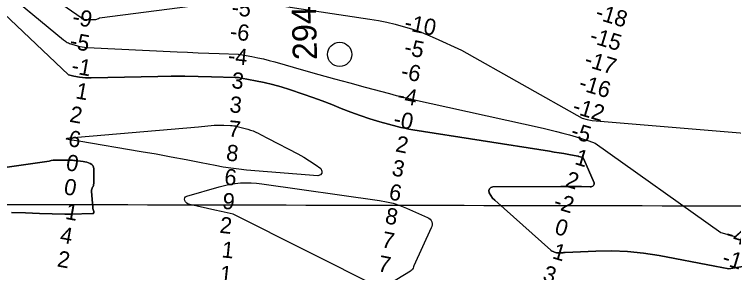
# Model space of a CAD drawing. Extents: x 3192986 to 3230865, y 867483 to 892886.
# Drawn here: x 3209065 to 3212034, y 878676 to 879743 of the extents above; entities that cross this region are included whole.
import ezdxf

# ---------------------------------------------------------------- set-up
doc = ezdxf.new("R2010")
doc.units = 0
for name, color, linetype in [('V-GRID-MAJR', 7, 'Continuous'), ('V-RIVR-IDEN', 7, 'Continuous'), ('V-RIVR-MILE', 7, 'Continuous'), ('V-RIVR-RANG', 7, 'Continuous'), ('V-TOPO-DPTH', 7, 'Continuous'), ('V-TOPO-MINR', 7, 'Continuous')]:
    doc.layers.add(name, color=color, linetype=linetype)

msp = doc.modelspace()

# ---------------------------------------------------------------- linework, layer by layer
at = {"layer": 'V-GRID-MAJR'}
msp.add_spline([(3197200.8, 878983.5), (3202427.8, 878971.7), (3207654.8, 878960.7), (3212881.9, 878950.4), (3218108.9, 878940.9), (3223335.9, 878932.2), (3228562.9, 878924.2)], degree=3, dxfattribs=at)
at = {"layer": 'V-RIVR-MILE'}
msp.add_circle((3210407.8, 879577.7), 50, dxfattribs=at)
at = {"layer": 'V-TOPO-DPTH'}
for points in [[(3208717.5, 880162), (3209341.4, 879729.9), (3209341.4, 879729.3), (3209341.4, 879728.8), (3209342.3, 879726.8), (3209342.8, 879726.5), (3209343.2, 879726.2), (3209349.6, 879723.5), (3209352.2, 879722.5), (3209354.9, 879721.8), (3209357.7, 879721.4), (3209360.5, 879721.3), (3209397.2, 879722.2), (3209401.2, 879722.6), (3209405.1, 879723.4), (3209408.8, 879724.9), (3209412.3, 879726.7), (3209415.9, 879728.7), (3209983.4, 879801.6)], [(3208717.5, 880162), (3209341.4, 879729.9), (3209341.4, 879729.3), (3209341.4, 879728.8), (3209342.3, 879726.8), (3209342.8, 879726.5), (3209343.2, 879726.2), (3209349.6, 879723.5), (3209352.2, 879722.5), (3209354.9, 879721.8), (3209357.7, 879721.4), (3209360.5, 879721.3), (3209397.2, 879722.2), (3209401.2, 879722.6), (3209405.1, 879723.4), (3209408.8, 879724.9), (3209412.3, 879726.7), (3209415.9, 879728.7), (3209983.4, 879801.6)], [(3212738.5, 878812.4), (3212013.7, 878691.9), (3211985.4, 878697.5), (3211957.2, 878702.9), (3211726.1, 878746.7), (3211661.4, 878756.6), (3211596.5, 878763.5), (3211531.3, 878765.9), (3211465.8, 878765.2), (3211339.1, 878759.5), (3211336.9, 878759.3), (3211332.5, 878758.6), (3211330.3, 878758.1), (3211326, 878757.3), (3211321.6, 878757.2), (3211306.1, 878757.8), (3211302.3, 878758.2), (3211298.5, 878758.9), (3211294.9, 878760), (3211291.4, 878761.5), (3211282, 878766), (3211281.1, 878766.6), (3211278.9, 878768.7), (3211048.9, 878975.5), (3211039.3, 878984), (3211031.5, 878994.3), (3211024.9, 879005.7), (3211024.1, 879014.9), (3211026.1, 879022.4), (3211032.1, 879027.3), (3211040.8, 879030.5), (3211320.6, 879032.3), (3211342.1, 879032.4), (3211363.6, 879032.3), (3211385.1, 879032), (3211406.6, 879031.7), (3211442.1, 879030.9), (3211445.7, 879031.2), (3211449.2, 879032.1), (3211452.4, 879033.6), (3211455.4, 879035.6), (3211457.4, 879038.2), (3211458.7, 879041), (3211458.8, 879044.1), (3211458.1, 879047.3), (3211415.4, 879144.8), (3211414.7, 879146.2), (3211411.7, 879149.7), (3211409.2, 879151.4), (3211406.3, 879152.6), (3211395, 879156.1), (3211394.1, 879156.4), (3211393.2, 879156.6), (3211391.3, 879157.1), (3211353.5, 879164), (3211333.7, 879167.6), (3211313.8, 879171.1), (3211293.9, 879174.4), (3211274, 879177.7), (3210709.7, 879266.3), (3210693.3, 879269.1), (3210677, 879272.4), (3210660.8, 879276.1), (3210644.7, 879280.2), (3210573.4, 879299.8), (3210533.1, 879311.7), (3210493.1, 879324.6), (3210453.6, 879338.9), (3210414.5, 879354.3), (3210375.4, 879370.1), (3210336.2, 879385.3), (3210296.7, 879399.7), (3210257, 879413.6), (3210200.3, 879432.9), (3210165.9, 879443.7), (3210131.2, 879453.6), (3210096.2, 879461.9), (3210060.9, 879469.2), (3210002.5, 879479.9), (3209996.1, 879481), (3209989.8, 879481.8), (3209983.4, 879482.3), (3209977, 879482.7), (3209879.1, 879485.7), (3209823.7, 879487), (3209768.3, 879487.7), (3209712.9, 879487.6), (3209657.5, 879486.8), (3209382, 879480.9), (3209358.2, 879481.4), (3209334.5, 879483.3), (3209311.1, 879487.3), (3209287.9, 879492.7), (3208967.2, 879797.3)], [(3212738.5, 878812.4), (3212013.7, 878691.9), (3211985.4, 878697.5), (3211957.2, 878702.9), (3211726.1, 878746.7), (3211661.4, 878756.6), (3211596.5, 878763.5), (3211531.3, 878765.9), (3211465.8, 878765.2), (3211339.1, 878759.5), (3211336.9, 878759.3), (3211332.5, 878758.6), (3211330.3, 878758.1), (3211326, 878757.3), (3211321.6, 878757.2), (3211306.1, 878757.8), (3211302.3, 878758.2), (3211298.5, 878758.9), (3211294.9, 878760), (3211291.4, 878761.5), (3211282, 878766), (3211281.1, 878766.6), (3211278.9, 878768.7), (3211048.9, 878975.5), (3211039.3, 878984), (3211031.5, 878994.3), (3211024.9, 879005.7), (3211024.1, 879014.9), (3211026.1, 879022.4), (3211032.1, 879027.3), (3211040.8, 879030.5), (3211320.6, 879032.3), (3211342.1, 879032.4), (3211363.6, 879032.3), (3211385.1, 879032), (3211406.6, 879031.7), (3211442.1, 879030.9), (3211445.7, 879031.2), (3211449.2, 879032.1), (3211452.4, 879033.6), (3211455.4, 879035.6), (3211457.4, 879038.2), (3211458.7, 879041), (3211458.8, 879044.1), (3211458.1, 879047.3), (3211415.4, 879144.8), (3211414.7, 879146.2), (3211411.7, 879149.7), (3211409.2, 879151.4), (3211406.3, 879152.6), (3211395, 879156.1), (3211394.1, 879156.4), (3211393.2, 879156.6), (3211391.3, 879157.1), (3211353.5, 879164), (3211333.7, 879167.6), (3211313.8, 879171.1), (3211293.9, 879174.4), (3211274, 879177.7), (3210709.7, 879266.3), (3210693.3, 879269.1), (3210677, 879272.4), (3210660.8, 879276.1), (3210644.7, 879280.2), (3210573.4, 879299.8), (3210533.1, 879311.7), (3210493.1, 879324.6), (3210453.6, 879338.9), (3210414.5, 879354.3), (3210375.4, 879370.1), (3210336.2, 879385.3), (3210296.7, 879399.7), (3210257, 879413.6), (3210200.3, 879432.9), (3210165.9, 879443.7), (3210131.2, 879453.6), (3210096.2, 879461.9), (3210060.9, 879469.2), (3210002.5, 879479.9), (3209996.1, 879481), (3209989.8, 879481.8), (3209983.4, 879482.3), (3209977, 879482.7), (3209879.1, 879485.7), (3209823.7, 879487), (3209768.3, 879487.7), (3209712.9, 879487.6), (3209657.5, 879486.8), (3209382, 879480.9), (3209358.2, 879481.4), (3209334.5, 879483.3), (3209311.1, 879487.3), (3209287.9, 879492.7), (3208967.2, 879797.3)], [(3210048.7, 879796.3), (3210532.9, 879723.4), (3210567.7, 879717.5), (3210602.2, 879710.7), (3210636.5, 879702.6), (3210670.5, 879693.6), (3210704.2, 879683.2), (3210737.5, 879671.8), (3210770.2, 879658.9), (3210802.6, 879645), (3210910.2, 879595.8), (3211408.8, 879313.7), (3211429.4, 879309.2), (3211450.1, 879305.2), (3212159.9, 879245.8)], [(3210048.7, 879796.3), (3210532.9, 879723.4), (3210567.7, 879717.5), (3210602.2, 879710.7), (3210636.5, 879702.6), (3210670.5, 879693.6), (3210704.2, 879683.2), (3210737.5, 879671.8), (3210770.2, 879658.9), (3210802.6, 879645), (3210910.2, 879595.8), (3211408.8, 879313.7), (3211429.4, 879309.2), (3211450.1, 879305.2), (3212159.9, 879245.8)], [(3208708.1, 879064.5), (3209209.4, 879136.8), (3209217.3, 879139.1), (3209225.5, 879140.3), (3209233.8, 879140.9), (3209293.3, 879140.8), (3209299.1, 879140.6), (3209305, 879140.4), (3209310.8, 879139.9), (3209316.6, 879139.2), (3209348.8, 879134.9), (3209356.4, 879133.6), (3209364, 879131.9), (3209371.4, 879129.6), (3209378.7, 879127), (3209384.6, 879123.1), (3209389.2, 879118.4), (3209391.8, 879112.4), (3209393, 879105.5), (3209392.5, 879043.8), (3209392.1, 879039.8), (3209391.3, 879035.9), (3209389.8, 879032.1), (3209387.9, 879028.6), (3209386, 879025), (3209384.6, 879021.2), (3209384, 879017.3), (3209383.9, 879013.3), (3209388.5, 878945.3), (3209389.1, 878940.8), (3209390, 878936.4), (3209391.5, 878932.2), (3209393.2, 878928.1), (3209393.6, 878925), (3209393, 878922.5), (3209391.1, 878920.8), (3209388.2, 878919.7), (3209298.8, 878917.2), (3209292.3, 878917.1), (3209285.8, 878917.1), (3209279.3, 878917.1), (3209272.8, 878917.3), (3209169.3, 878920.9), (3209111, 878922.9), (3209052.7, 878924.8)], [(3208708.1, 879064.5), (3209209.4, 879136.8), (3209217.3, 879139.1), (3209225.5, 879140.3), (3209233.8, 879140.9), (3209293.3, 879140.8), (3209299.1, 879140.6), (3209305, 879140.4), (3209310.8, 879139.9), (3209316.6, 879139.2), (3209348.8, 879134.9), (3209356.4, 879133.6), (3209364, 879131.9), (3209371.4, 879129.6), (3209378.7, 879127), (3209384.6, 879123.1), (3209389.2, 879118.4), (3209391.8, 879112.4), (3209393, 879105.5), (3209392.5, 879043.8), (3209392.1, 879039.8), (3209391.3, 879035.9), (3209389.8, 879032.1), (3209387.9, 879028.6), (3209386, 879025), (3209384.6, 879021.2), (3209384, 879017.3), (3209383.9, 879013.3), (3209388.5, 878945.3), (3209389.1, 878940.8), (3209390, 878936.4), (3209391.5, 878932.2), (3209393.2, 878928.1), (3209393.6, 878925), (3209393, 878922.5), (3209391.1, 878920.8), (3209388.2, 878919.7), (3209298.8, 878917.2), (3209292.3, 878917.1), (3209285.8, 878917.1), (3209279.3, 878917.1), (3209272.8, 878917.3), (3209169.3, 878920.9), (3209111, 878922.9), (3209052.7, 878924.8)]]:
    msp.add_lwpolyline(points, dxfattribs=at)
at = {"layer": 'V-TOPO-MINR'}
for points in [[(3208717.5, 880162), (3209341.4, 879729.9), (3209341.4, 879729.3), (3209341.4, 879728.8), (3209342.3, 879726.8), (3209342.8, 879726.5), (3209343.2, 879726.2), (3209349.6, 879723.5), (3209352.2, 879722.5), (3209354.9, 879721.8), (3209357.7, 879721.4), (3209360.5, 879721.3), (3209397.2, 879722.2), (3209401.2, 879722.6), (3209405.1, 879723.4), (3209408.8, 879724.9), (3209412.3, 879726.7), (3209415.9, 879728.7), (3209983.4, 879801.6)], [(3208990.6, 879868.2), (3209268.4, 879637.8), (3209272, 879634.8), (3209275.8, 879631.9), (3209279.6, 879629.3), (3209283.7, 879626.9), (3209288, 879625), (3209292.4, 879623.4), (3209325.8, 879613.1), (3209335.5, 879610.5), (3209345.2, 879608.4), (3209355.1, 879607.1), (3209365.1, 879606.2), (3209737, 879588.7), (3209780.4, 879586.7), (3209823.9, 879584.8), (3209867.3, 879583), (3209910.8, 879581.2), (3209989, 879578.2), (3209993.4, 879577.9), (3209997.7, 879577.6), (3210002, 879577), (3210006.4, 879576.3), (3210045.6, 879569), (3210069.5, 879564.2), (3210093.2, 879559), (3210116.8, 879553.1), (3210140.3, 879546.8), (3210258.8, 879513.1), (3210322.3, 879495.2), (3210385.9, 879477.4), (3210449.6, 879460), (3210513.3, 879442.7), (3210613.4, 879415.8), (3210627.1, 879412.2), (3210640.8, 879408.6), (3210654.5, 879405.1), (3210668.2, 879401.6), (3210687.4, 879396.8), (3210691.5, 879395.8), (3210695.7, 879394.8), (3210699.9, 879393.8), (3210704, 879392.9), (3211248.1, 879272.3), (3211275.4, 879266), (3211302.6, 879259.5), (3211329.7, 879252.6), (3211356.8, 879245.4), (3211383.6, 879237.6), (3211410.3, 879229.2), (3211436.7, 879220.1), (3211462.9, 879210.4), (3211981, 878841.5), (3212044, 878823.4)], [(3208967.2, 879797.3), (3209287.9, 879492.7), (3209311.1, 879487.3), (3209334.5, 879483.3), (3209358.2, 879481.4), (3209382, 879480.9), (3209657.5, 879486.8), (3209712.9, 879487.6), (3209768.3, 879487.7), (3209823.7, 879487), (3209879.1, 879485.7), (3209977, 879482.7), (3209983.4, 879482.3), (3209989.8, 879481.8), (3209996.1, 879481), (3210002.5, 879479.9), (3210060.9, 879469.2), (3210096.2, 879461.9), (3210131.2, 879453.6), (3210165.9, 879443.7), (3210200.3, 879432.9), (3210257, 879413.6), (3210296.7, 879399.7), (3210336.2, 879385.3), (3210375.4, 879370.1), (3210414.5, 879354.3), (3210453.6, 879338.9), (3210493.1, 879324.6), (3210533.1, 879311.7), (3210573.4, 879299.8), (3210644.7, 879280.2), (3210660.8, 879276.1), (3210677, 879272.4), (3210693.3, 879269.1), (3210709.7, 879266.3), (3211274, 879177.7), (3211293.9, 879174.4), (3211313.8, 879171.1), (3211333.7, 879167.6), (3211353.5, 879164), (3211391.3, 879157.1), (3211393.2, 879156.6), (3211394.1, 879156.4), (3211395, 879156.1), (3211406.3, 879152.6), (3211409.2, 879151.4), (3211411.7, 879149.7), (3211414.7, 879146.2), (3211415.4, 879144.8), (3211458.1, 879047.3), (3211458.8, 879044.1), (3211458.7, 879041), (3211457.4, 879038.2), (3211455.4, 879035.6), (3211452.4, 879033.6), (3211449.2, 879032.1), (3211445.7, 879031.2), (3211442.1, 879030.9), (3211406.6, 879031.7), (3211385.1, 879032), (3211363.6, 879032.3), (3211342.1, 879032.4), (3211320.6, 879032.3), (3211040.8, 879030.5), (3211032.1, 879027.3), (3211026.1, 879022.4), (3211024.1, 879014.9), (3211024.9, 879005.7), (3211031.5, 878994.3), (3211039.3, 878984), (3211048.9, 878975.5), (3211278.9, 878768.7), (3211281.1, 878766.6), (3211282, 878766), (3211291.4, 878761.5), (3211294.9, 878760), (3211298.5, 878758.9), (3211302.3, 878758.2), (3211306.1, 878757.8), (3211321.6, 878757.2), (3211326, 878757.3), (3211330.3, 878758.1), (3211332.5, 878758.6), (3211336.9, 878759.3), (3211339.1, 878759.5), (3211465.8, 878765.2), (3211531.3, 878765.9), (3211596.5, 878763.5), (3211661.4, 878756.6), (3211726.1, 878746.7), (3211957.2, 878702.9), (3211985.4, 878697.5), (3212013.7, 878691.9), (3212738.5, 878812.4)], [(3210048.7, 879796.3), (3210532.9, 879723.4), (3210567.7, 879717.5), (3210602.2, 879710.7), (3210636.5, 879702.6), (3210670.5, 879693.6), (3210704.2, 879683.2), (3210737.5, 879671.8), (3210770.2, 879658.9), (3210802.6, 879645), (3210910.2, 879595.8), (3211408.8, 879313.7), (3211429.4, 879309.2), (3211450.1, 879305.2), (3212159.9, 879245.8)], [(3210283.5, 879138.5), (3210306.8, 879122.7), (3210329.5, 879106), (3210334.4, 879095.4), (3210334.8, 879086.6), (3210328.5, 879080.4), (3210317.7, 879075.9), (3210024, 879099.8), (3209991.4, 879103), (3209958.9, 879107), (3209926.5, 879112.2), (3209894.3, 879118.1), (3209835.7, 879129.9), (3209774.2, 879142), (3209712.7, 879153.8), (3209651, 879164.9), (3209589.2, 879175.6), (3209331.2, 879219.3), (3209321.6, 879220.9), (3209312, 879222.4), (3209302.4, 879223.8), (3209292.8, 879225.2), (3209280.6, 879227), (3209279.7, 879227.7), (3209279.2, 879228.4), (3209279.5, 879229.2), (3209280.3, 879230.1), (3209283.7, 879231), (3209287.2, 879231.8), (3209290.6, 879232.3), (3209294.1, 879232.7), (3209300.1, 879233.1), (3209306.5, 879233.6), (3209313, 879234.1), (3209319.5, 879234.7), (3209326, 879235.2), (3209825.1, 879278.7), (3209838.2, 879279.9), (3209851.2, 879281.1), (3209864.3, 879282.4), (3209877.3, 879283.8), (3209890.4, 879284.9), (3209903.5, 879285.7), (3209916.5, 879285.8), (3209929.6, 879285.6), (3209957.6, 879284.4), (3209964.3, 879283.9), (3209971, 879283.1), (3209977.6, 879281.9), (3209984.2, 879280.4), (3210028.9, 879268.6), (3210039.9, 879265.3), (3210050.8, 879261.5), (3210061.3, 879257), (3210071.6, 879251.9), (3210081.8, 879246.5), (3210091.9, 879241.1), (3210102.2, 879235.7), (3210112.4, 879230.4), (3210234.8, 879166.8), (3210259.4, 879153.1), (3210283.5, 879138.5)], [(3209052.7, 878924.8), (3209111, 878922.9), (3209169.3, 878920.9), (3209272.8, 878917.3), (3209279.3, 878917.1), (3209285.8, 878917.1), (3209292.3, 878917.1), (3209298.8, 878917.2), (3209388.2, 878919.7), (3209391.1, 878920.8), (3209393, 878922.5), (3209393.6, 878925), (3209393.2, 878928.1), (3209391.5, 878932.2), (3209390, 878936.4), (3209389.1, 878940.8), (3209388.5, 878945.3), (3209383.9, 879013.3), (3209384, 879017.3), (3209384.6, 879021.2), (3209386, 879025), (3209387.9, 879028.6), (3209389.8, 879032.1), (3209391.3, 879035.9), (3209392.1, 879039.8), (3209392.5, 879043.8), (3209393, 879105.5), (3209391.8, 879112.4), (3209389.2, 879118.4), (3209384.6, 879123.1), (3209378.7, 879127), (3209371.4, 879129.6), (3209364, 879131.9), (3209356.4, 879133.6), (3209348.8, 879134.9), (3209316.6, 879139.2), (3209310.8, 879139.9), (3209305, 879140.4), (3209299.1, 879140.6), (3209293.3, 879140.8), (3209233.8, 879140.9), (3209225.5, 879140.3), (3209217.3, 879139.1), (3209209.4, 879136.8), (3208708.1, 879064.5)], [(3210576, 878611.4), (3209968.7, 878917.2), (3209943.5, 878922.9), (3209918.3, 878928.6), (3209893, 878934.2), (3209789.1, 878957.1), (3209782.5, 878959.6), (3209776.7, 878963.1), (3209772.1, 878968.1), (3209768.4, 878974), (3209767.6, 878979.8), (3209768.5, 878984.9), (3209771.8, 878988.8), (3209776.7, 878991.9), (3209910.5, 879031), (3209932.2, 879036.6), (3209953.9, 879041.2), (3209976, 879044.4), (3209998.2, 879046.6), (3210020.5, 879047.4), (3210042.8, 879047.3)], [(3210042.8, 879047.3), (3210065.1, 879045.8), (3210087.3, 879043.4), (3210572.8, 878974.4), (3210601.2, 878969.1), (3210629.1, 878962.4), (3210656.4, 878953.3), (3210683.2, 878942.7), (3210770.5, 878904), (3210776.2, 878900.6), (3210781.2, 878896.5), (3210785.2, 878891.3), (3210788.4, 878885.5), (3210789.8, 878879.2), (3210790, 878873.1), (3210788.3, 878867.2), (3210785.3, 878861.5), (3210714.1, 878703.7), (3210712.6, 878699.3), (3210711, 878695), (3210709, 878690.9), (3210706.5, 878687.3), (3210703.3, 878684.2), (3210699.7, 878681.5), (3210587, 878612.8)]]:
    msp.add_lwpolyline(points, dxfattribs=at)

# ---------------------------------------------------------------- texts
at = {"layer": 'V-RIVR-IDEN'}
msp.add_text('294', height=100, rotation=91.477, dxfattribs=at).set_placement((3210315, 879555.5))
at = {"layer": 'V-RIVR-RANG'}
for s, rotation, p in [('-5', 353.8987, (3209959.3, 879740.6)), ('-9', 349.9184, (3209301.1, 879702.5)), ('-18', 343.2811, (3211459.5, 879725.2)), ('-10', 348.7144, (3210671.6, 879679.7)), ('-6', 353.8987, (3209952.7, 879640.7)), ('-15', 343.2811, (3211435.4, 879628.2)), ('-5', 349.9184, (3209290.8, 879603.2)), ('-5', 348.7144, (3210670.7, 879578)), ('-4', 353.8987, (3209944.7, 879541)), ('-1', 349.9184, (3209297.5, 879500.8)), ('-17', 343.2811, (3211413.8, 879530.5)), ('-6', 348.7144, (3210657.1, 879478.9)), ('3', 353.8987, (3209959.2, 879438.9)), ('-16', 343.2811, (3211390.6, 879433.2)), ('1', 349.9184, (3209315, 879396.6)), ('-4', 348.7144, (3210642.3, 879379.9)), ('3', 353.8987, (3209951, 879339.3)), ('-12', 343.2811, (3211364.9, 879336.6)), ('2', 349.9184, (3209290, 879299.8)), ('-0', 348.7144, (3210626.2, 879281.3)), ('7', 353.8987, (3209945.9, 879239.3)), ('-5', 343.2811, (3211357.5, 879234.6)), ('6', 349.9184, (3209284.1, 879199.7)), ('2', 348.7144, (3210635.1, 879177.6)), ('8', 353.8987, (3209937.1, 879139.7)), ('1', 343.2811, (3211374.5, 879125.3)), ('0', 349.9184, (3209274.8, 879100.2)), ('3', 348.7144, (3210619.5, 879078.9)), ('6', 353.8987, (3209929.4, 879040)), ('2', 343.2811, (3211335.4, 879032.8)), ('0', 349.9184, (3209266.2, 879000.6)), ('6', 348.7144, (3210607.5, 878979.4)), ('9', 353.8987, (3209921.4, 878940.3)), ('-2', 343.2811, (3211287, 878943.1)), ('1', 349.9184, (3209272.2, 878898.4)), ('8', 348.7144, (3210591.9, 878880.7)), ('2', 353.8987, (3209910.3, 878840.9)), ('0', 343.2811, (3211290.9, 878837.7)), ('4', 349.9184, (3209250.2, 878801.2)), ('7', 348.7144, (3210577.3, 878781.7)), ('-4', 343.5731, (3211997.4, 878810.6)), ('1', 353.8987, (3209918.5, 878739.5)), ('1', 343.2811, (3211281.9, 878736.2)), ('2', 349.9184, (3209238.8, 878702)), ('-1', 343.5731, (3211982.3, 878710.7)), ('7', 348.7144, (3210562.2, 878682.9)), ('1', 353.8987, (3209910.3, 878639.8)), ('3', 343.2811, (3211242.4, 878643.8))]:
    msp.add_text(s, height=67, rotation=rotation, dxfattribs=at).set_placement(p)

doc.saveas('drawing.dxf')
